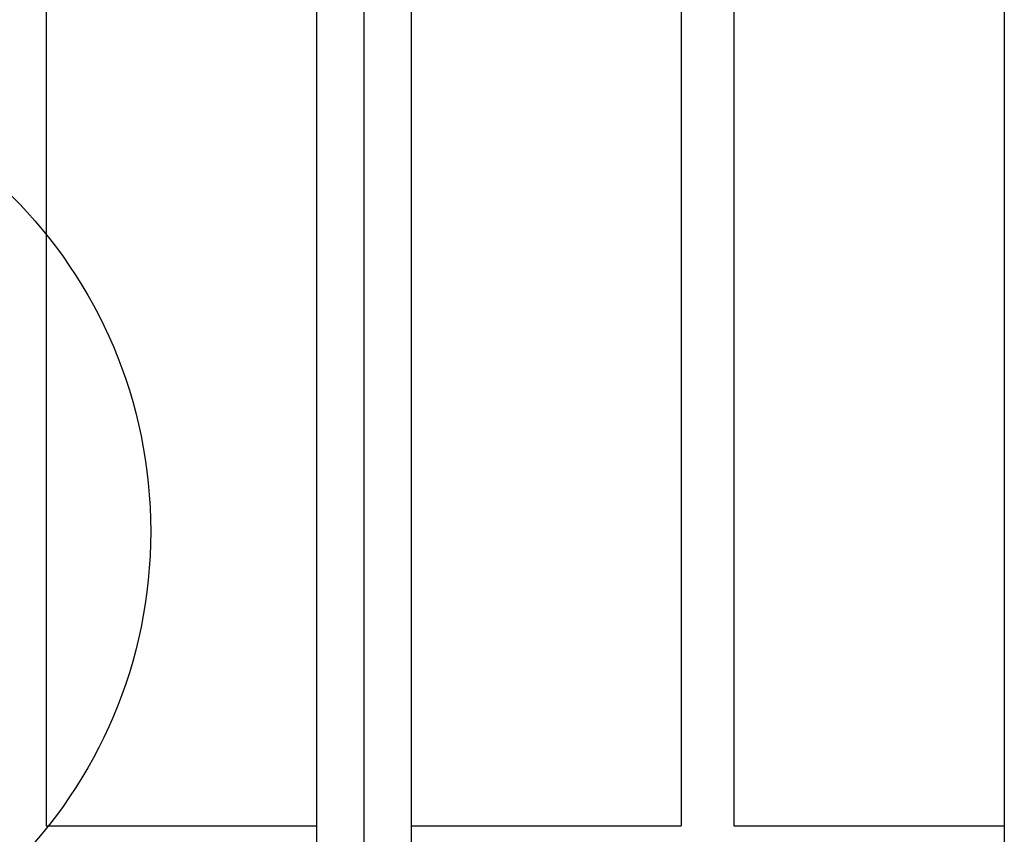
# Model space of a CAD drawing. Extents: x 18893 to 3351893, y -610358 to 406739.
# Tile 276 of 319: x 2145397 to 2146146, y 41923 to 42543. Entities that reach past the tile are written whole.
import ezdxf

# ---------------------------------------------------------------- set-up
doc = ezdxf.new("R2010")
doc.units = 0
doc.header["$LTSCALE"] = 800
doc.header["$MEASUREMENT"] = 0
doc.layers.add('KEY PLAN', color=251, linetype='CONTINUOUS')

# ---------------------------------------------------------------- blocks, each defined once
blk = doc.blocks.new('UTCOMBINE')
at = {"layer": 'KEY PLAN'}
for p, q in [((-717873.57, 45382.89, 0), (-717873.57, 46911.52, 0)), ((-718360.86, 45726.59, 0), (-718360.86, 46828.94, 0)), ((-717909.57, 45726.59, 0), (-717909.57, 46828.94, 0)), ((-717909.57, 45726.59, 0), (-717909.57, 46828.94, 0)), ((-717909.57, 45726.59, 0), (-717909.57, 46828.94, 0)), ((-717909.57, 45726.59, 0), (-717909.57, 46828.94, 0)), ((-717873.57, 45220.29, 0), (-717873.57, 46829.58, 0)), ((-717837.57, 45726.59, 0), (-717837.57, 46828.94, 0)), ((-718155.24, 46783.94, 0), (-718360.86, 46783.94, 0)), ((-718155.24, 45383.96, 0), (-718155.24, 46783.94, 0)), ((-718155.24, 45383.96, 0), (-718155.24, 46783.94, 0)), ((-717909.57, 46783.94, 0), (-718115.18, 46783.94, 0)), ((-718115.18, 45383.96, 0), (-718115.18, 46783.94, 0)), ((-717631.95, 46783.94, 0), (-717837.57, 46783.94, 0)), ((-717631.95, 45383.96, 0), (-717631.95, 46783.94, 0))]:
    blk.add_line(p, q, dxfattribs=at)
blk.add_circle((-717350.27, 46560.06, 0), 361.31, dxfattribs=at)

msp = doc.modelspace()

# ---------------------------------------------------------------- block references
at = {"layer": 'KEY PLAN', "rotation": 180}
msp.add_blockref('UTCOMBINE', (1427784.7, 88713.58, 0), dxfattribs=at)

doc.saveas('drawing.dxf')
